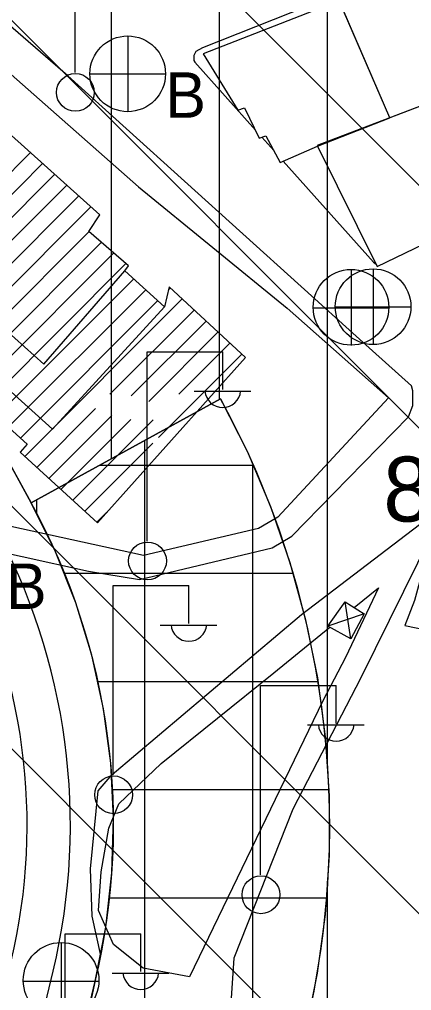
# Model space of a CAD drawing. Extents: x 417995 to 421451, y 4454518 to 4458015.
# Drawn here: x 420682.1 to 420718.4, y 4457616.8 to 4457706.6 of the extents above; entities that cross this region are included whole.
import ezdxf

# ---------------------------------------------------------------- set-up
doc = ezdxf.new("R2010")
doc.units = 0
for name, color, linetype in [('ADA', 7, 'Continuous'), ('ADAKENARI', 7, 'Continuous'), ('B_Kapi', 7, 'Continuous'), ('B_Mesken', 7, 'Continuous'), ('B_Okul', 7, 'Continuous'), ('B_Sundurma', 7, 'Continuous'), ('B_Tarama', 7, 'Continuous'), ('B_Teras', 7, 'Continuous'), ('KALDIRIM', 7, 'Continuous'), ('PL_K_TALI_IS_MRK', 7, 'Continuous'), ('PL_KON_MEV_250', 7, 'Continuous'), ('S_Elektrik_Diregi', 7, 'Continuous'), ('S_Rogar_Kapagi', 7, 'Continuous'), ('S_Rogar_Kapagi_Buski', 7, 'Continuous'), ('Sev_Sevalti', 7, 'Continuous'), ('Sinir_Duvar_tek_tarafa_ait', 7, 'Continuous'), ('Sinir_Ist_Duvari', 7, 'Continuous'), ('Sinir_Tel_bir_taraf', 7, 'Continuous'), ('SN_TR_SIVILASMA', 7, 'Continuous'), ('TR_ORTAYOGUNKONUT', 7, 'Continuous'), ('TR_TALIISMERK', 7, 'Continuous'), ('Y_Kot_Noktasi', 7, 'Continuous'), ('Yol_Sose', 7, 'Continuous')]:
    doc.layers.add(name, color=color, linetype=linetype)

msp = doc.modelspace()

# ---------------------------------------------------------------- linework, layer by layer
at = {"layer": 'ADA'}
msp.add_line((420700.723, 4457671.549), (420683.185, 4457661.934), dxfattribs=at)
at = {"layer": 'ADAKENARI'}
for p, q in [((420683.185, 4457661.934), (420656.644, 4457710.347)), ((420653.71, 4457469.571), (420689.12, 4457617.716))]:
    msp.add_line(p, q, dxfattribs=at)
for radius in [82, 62]:
    msp.add_arc((420628.819, 4457632.13), radius, 346.55693, 28.73247, dxfattribs=at)
at = {"layer": 'B_Kapi'}
for points in [[(420706.886, 4457679.934), (420716.276, 4457671.647)], [(420712.272, 4457647.637), (420710.197, 4457643.629)]]:
    msp.add_lwpolyline(points, dxfattribs=at)
at = {"layer": 'B_Mesken'}
for points in [[(420712.055, 4457707.493), (420717.423, 4457709.386), (420717.268, 4457709.763), (420720.352, 4457710.877), (420720.464, 4457710.503), (420725.516, 4457712.547), (420727.679, 4457706.843), (420728.192, 4457707.063), (420729.559, 4457702.627), (420723.568, 4457700.254), (420716.389, 4457697.521)], [(420716.389, 4457697.521), (420711.691, 4457708.332), (420699.107, 4457703.433), (420702.316, 4457698.242), (420702.947, 4457698.455), (420704.303, 4457695.639), (420704.905, 4457695.869), (420706.237, 4457693.392), (420709.692, 4457694.909)], [(420709.665, 4457694.961), (420715.226, 4457683.776), (420728.211, 4457690.02), (420723.568, 4457700.254)]]:
    msp.add_lwpolyline(points, close=True, dxfattribs=at)
at = {"layer": 'B_Okul'}
msp.add_lwpolyline([(420664.792, 4457701.428), (420661.594, 4457704.282), (420656.669, 4457698.849), (420659.829, 4457696.014), (420659.478, 4457695.62), (420679.006, 4457678.283), (420675.097, 4457674.303), (420682.803, 4457667.361), (420682.159, 4457666.602), (420689.322, 4457660.096), (420703.014, 4457675.365), (420695.964, 4457681.892), (420695.519, 4457680.06), (420691.87, 4457683.377), (420692.194, 4457683.851), (420688.541, 4457687.007), (420689.55, 4457688.551), (420669.535, 4457706.491)], close=True, dxfattribs=at)
at = {"layer": 'B_Sundurma'}
for p, q in [((420712.772, 4457649.354), (420712.245, 4457652.78)), ((420714.001, 4457651.655), (420710.66, 4457650.52))]:
    msp.add_line(p, q, dxfattribs=at)
msp.add_lwpolyline([(420714.001, 4457651.655), (420712.772, 4457649.354), (420710.66, 4457650.52), (420712.245, 4457652.78)], close=True, dxfattribs=at)
at = {"layer": 'B_Tarama'}
for p, q in [((420672.701, 4457683.881), (420683.128, 4457694.308)), ((420673.825, 4457682.883), (420684.246, 4457693.305)), ((420674.948, 4457681.885), (420685.365, 4457692.302)), ((420676.072, 4457680.888), (420686.484, 4457691.299)), ((420677.196, 4457679.89), (420687.602, 4457690.297)), ((420678.319, 4457678.893), (420688.721, 4457689.294)), ((420675.494, 4457673.945), (420688.548, 4457687)), ((420676.61, 4457672.94), (420689.686, 4457686.017)), ((420677.726, 4457671.935), (420690.825, 4457685.034)), ((420678.842, 4457670.93), (420691.963, 4457684.05)), ((420679.958, 4457669.924), (420692.677, 4457682.643)), ((420681.074, 4457668.919), (420693.788, 4457681.633)), ((420695.898, 4457681.622), (420696.07, 4457681.794)), ((420682.19, 4457667.914), (420694.899, 4457680.623)), ((420682.599, 4457666.202), (420697.171, 4457680.774)), ((420690.484, 4457671.965), (420698.273, 4457679.754)), ((420692.448, 4457671.808), (420699.374, 4457678.734)), ((420694.073, 4457671.312), (420700.476, 4457677.714)), ((420696.846, 4457671.963), (420701.577, 4457676.695)), ((420694.969, 4457667.965), (420702.679, 4457675.675)), ((420683.711, 4457665.192), (420689.158, 4457670.639)), ((420684.822, 4457664.182), (420690.651, 4457670.011)), ((420685.934, 4457663.173), (420692.409, 4457669.647)), ((420687.046, 4457662.163), (420694.492, 4457669.609)), ((420688.157, 4457661.153), (420694.439, 4457667.435)), ((420689.269, 4457660.144), (420690.192, 4457661.067))]:
    msp.add_line(p, q, dxfattribs=at)
at = {"layer": 'B_Teras'}
msp.add_lwpolyline([(420691.87, 4457683.377), (420695.519, 4457680.06), (420685.177, 4457668.748), (420677.146, 4457675.952), (420679.868, 4457678.757), (420684.358, 4457674.748)], close=True, dxfattribs=at)
at = {"layer": 'KALDIRIM'}
msp.add_line((420666.337, 4457539.603), (420685.23, 4457618.646), dxfattribs=at)
for radius in [58, 54]:
    msp.add_arc((420628.819, 4457632.13), radius, 346.55693, 28.73247, dxfattribs=at)
at = {"layer": 'PL_K_TALI_IS_MRK'}
msp.add_lwpolyline([(420653.71, 4457469.571), (420689.12, 4457617.716), (420690.096, 4457622.691), (420690.663, 4457627.728), (420690.815, 4457632.796), (420690.554, 4457637.858), (420689.879, 4457642.883), (420688.797, 4457647.835), (420687.313, 4457652.683), (420685.438, 4457657.393), (420683.185, 4457661.934), (420700.723, 4457671.549), (420703.198, 4457666.652), (420705.34, 4457661.602), (420707.139, 4457656.419), (420708.588, 4457651.127), (420709.68, 4457645.751), (420710.41, 4457640.313), (420710.774, 4457634.839), (420710.772, 4457629.353), (420710.403, 4457623.879), (420709.669, 4457618.442), (420708.572, 4457613.066)], dxfattribs=at)
at = {"layer": 'PL_KON_MEV_250'}
msp.add_lwpolyline([(420692.292, 4457781.9), (420700.46, 4457768.19), (420728.74, 4457777.027), (420744.647, 4457749.631), (420715.484, 4457743.445), (420656.644, 4457710.347), (420683.185, 4457661.934), (420700.723, 4457671.549), (420703.198, 4457666.652), (420705.34, 4457661.602), (420707.139, 4457656.419), (420708.588, 4457651.127), (420709.68, 4457645.751), (420710.41, 4457640.313), (420710.774, 4457634.839), (420710.772, 4457629.353), (420710.403, 4457623.879), (420709.669, 4457618.442), (420708.572, 4457613.066)], dxfattribs=at)
at = {"layer": 'S_Elektrik_Diregi'}
for p, q in [((420687.248, 4457701.708), (420687.248, 4457719.208)), ((420693.922, 4457658.393), (420693.922, 4457675.893)), ((420693.922, 4457675.893), (420700.922, 4457675.893)), ((420700.922, 4457672.393), (420700.922, 4457675.893)), ((420698.262, 4457672.253), (420703.512, 4457672.253)), ((420690.785, 4457636.777), (420690.785, 4457654.277)), ((420690.785, 4457654.277), (420697.785, 4457654.277)), ((420697.785, 4457650.777), (420697.785, 4457654.277)), ((420695.125, 4457650.637), (420700.375, 4457650.637)), ((420704.422, 4457627.535), (420704.422, 4457645.035)), ((420704.422, 4457645.035), (420711.422, 4457645.035)), ((420711.422, 4457641.535), (420711.422, 4457645.035)), ((420708.762, 4457641.395), (420714.012, 4457641.395)), ((420686.332, 4457604.592), (420686.332, 4457622.092)), ((420686.332, 4457622.092), (420693.332, 4457622.092)), ((420693.332, 4457618.592), (420693.332, 4457622.092)), ((420690.672, 4457618.452), (420695.922, 4457618.452))]:
    msp.add_line(p, q, dxfattribs=at)
for centre in [(420687.284, 4457699.872), (420693.958, 4457656.558), (420690.821, 4457634.942), (420704.458, 4457625.7)]:
    msp.add_circle(centre, 1.75, dxfattribs=at)
for centre in [(420700.923, 4457672.406), (420697.785, 4457650.79), (420711.423, 4457641.548), (420693.333, 4457618.605)]:
    msp.add_arc(centre, 1.658, 184.83843, 355.14641, dxfattribs=at)
at = {"layer": 'S_Rogar_Kapagi'}
for p, q in [((420712.844, 4457676.477), (420712.844, 4457683.477)), ((420709.274, 4457679.942), (420716.274, 4457679.942)), ((420686.011, 4457614.259), (420686.011, 4457621.259)), ((420682.441, 4457617.724), (420689.442, 4457617.724))]:
    msp.add_line(p, q, dxfattribs=at)
for centre in [(420712.791, 4457680.006), (420685.958, 4457617.787)]:
    msp.add_circle(centre, 3.5, dxfattribs=at)
at = {"layer": 'S_Rogar_Kapagi_Buski'}
for p, q in [((420692.124, 4457705.091), (420692.124, 4457698.091)), ((420688.624, 4457701.591), (420695.624, 4457701.591)), ((420714.835, 4457683.562), (420714.835, 4457676.562)), ((420711.334, 4457680.062), (420718.335, 4457680.062))]:
    msp.add_line(p, q, dxfattribs=at)
for centre in [(420692.124, 4457701.591), (420714.835, 4457680.062)]:
    msp.add_circle(centre, 3.5, dxfattribs=at)
at = {"layer": 'Sev_Sevalti'}
msp.add_lwpolyline([(420720.273, 4457659.03), (420719.496, 4457655.947), (420718.664, 4457652.908), (420717.78, 4457650.6), (420722.557, 4457649.618), (420729.145, 4457649.115), (420732.658, 4457650.923), (420734.508, 4457652.791), (420731.564, 4457653.843), (420729.417, 4457656.644), (420729.989, 4457659.494)], dxfattribs=at)
at = {"layer": 'Sinir_Duvar_tek_tarafa_ait'}
for points in [[(420646.21, 4457721.26), (420655.634, 4457724.182), (420693.122, 4457691.131)], [(420693.122, 4457691.131), (420706.886, 4457679.934)], [(420716.276, 4457671.647), (420706.009, 4457660.618), (420704.234, 4457659.553), (420693.592, 4457657.071), (420666.033, 4457663.078), (420629.296, 4457671.713), (420610.186, 4457675.975)]]:
    msp.add_lwpolyline(points, dxfattribs=at)
at = {"layer": 'Sinir_Ist_Duvari'}
msp.add_lwpolyline([(420720.273, 4457659.03), (420713.693, 4457645.752), (420707.418, 4457633.607), (420701.94, 4457619.83), (420701.698, 4457616.129), (420704.384, 4457612.47)], dxfattribs=at)
at = {"layer": 'Sinir_Tel_bir_taraf'}
for points in [[(420713.078, 4457652.247), (420715.339, 4457654.082), (420712.272, 4457647.637)], [(420691.308, 4457634.093), (420695.223, 4457637.84), (420705.64, 4457646.21), (420710.833, 4457650.424)], [(420710.197, 4457643.629), (420697.84, 4457618.122), (420693.55, 4457618.909), (420690.823, 4457621.116), (420689.409, 4457624.251), (420689.678, 4457627.828), (420690.365, 4457631.854)], [(420690.365, 4457631.854), (420691.308, 4457634.093)]]:
    msp.add_lwpolyline(points, dxfattribs=at)
at = {"layer": 'SN_TR_SIVILASMA'}
for p, q in [((421287.616, 4457032.944), (420537.019, 4457783.542)), ((421287.848, 4457055.163), (420559.709, 4457783.302)), ((421288.312, 4457099.601), (420605.09, 4457782.822)), ((421288.543, 4457121.82), (420627.781, 4457782.582))]:
    msp.add_line(p, q, dxfattribs=at)
at = {"layer": 'TR_ORTAYOGUNKONUT'}
for p, q in [((420710.61, 4457637.974), (420710.61, 4457740.703)), ((420700.61, 4457671.487), (420700.61, 4457735.078)), ((420690.61, 4457666.005), (420690.61, 4457729.453)), ((420710.61, 4457493.367), (420710.61, 4457626.958))]:
    msp.add_line(p, q, dxfattribs=at)
at = {"layer": 'TR_TALIISMERK'}
for p, q in [((420693.71, 4457550.886), (420693.71, 4457667.704)), ((420689.558, 4457665.428), (420703.717, 4457665.428)), ((420703.71, 4457592.722), (420703.71, 4457665.445)), ((420683.71, 4457660.877), (420683.71, 4457662.222)), ((420686.22, 4457655.428), (420707.41, 4457655.428)), ((420689.323, 4457645.428), (420709.723, 4457645.428)), ((420690.679, 4457635.428), (420710.735, 4457635.428)), ((420690.404, 4457625.428), (420710.507, 4457625.428))]:
    msp.add_line(p, q, dxfattribs=at)
at = {"layer": 'Yol_Sose'}
for points in [[(420760.74, 4457728.137), (420729.976, 4457716.259), (420699.036, 4457703.999)], [(420633.222, 4457667.812), (420688.505, 4457655.629), (420693.222, 4457654.834), (420705.502, 4457657.776), (420707.31, 4457658.843), (420711.159, 4457662.799), (420718.102, 4457669.888), (420718.516, 4457670.919), (420718.518, 4457672.293), (420718.397, 4457672.739), (420713.566, 4457677.046), (420686.594, 4457701.399), (420657.354, 4457726.682), (420655.552, 4457727.231), (420653.502, 4457726.825), (420650.493, 4457725.691), (420644.744, 4457724.217), (420640.495, 4457723.239)], [(420699.036, 4457703.999), (420698.429, 4457703.654), (420698.23, 4457703.284), (420698.247, 4457702.827), (420698.325, 4457702.66), (420703.939, 4457696.396)], [(420704.537, 4457695.728), (420705.647, 4457694.49)], [(420706.519, 4457693.516), (420714.885, 4457684.179), (420715.109, 4457683.989), (420715.121, 4457683.988)], [(420656.363, 4457493.2), (420664.095, 4457526.211), (420674.711, 4457567.946), (420684.786, 4457601.262), (420688.599, 4457615.198), (420689.64, 4457620.088), (420688.822, 4457623.718), (420688.666, 4457628.1), (420689.381, 4457635.314), (420690.691, 4457636.825), (420708.208, 4457651.596), (420719.141, 4457659.935), (420722.509, 4457662.093), (420725.49, 4457662.387), (420728.473, 4457661.414), (420740.106, 4457649.388), (420747.447, 4457640.08), (420750.782, 4457634.447), (420755.003, 4457625.573), (420760.573, 4457614.585), (420767.035, 4457594.75)]]:
    msp.add_lwpolyline(points, dxfattribs=at)

# ---------------------------------------------------------------- texts
at = {"layer": 'S_Rogar_Kapagi_Buski'}
for p in [(420695.624, 4457697.527), (420680.875, 4457652.121)]:
    msp.add_text('B', height=4.2, dxfattribs=at).set_placement(p)
at = {"layer": 'Y_Kot_Noktasi'}
msp.add_text('87.12', height=6, rotation=0.34806, dxfattribs=at).set_placement((420715.794, 4457660.188))

doc.saveas('drawing.dxf')
